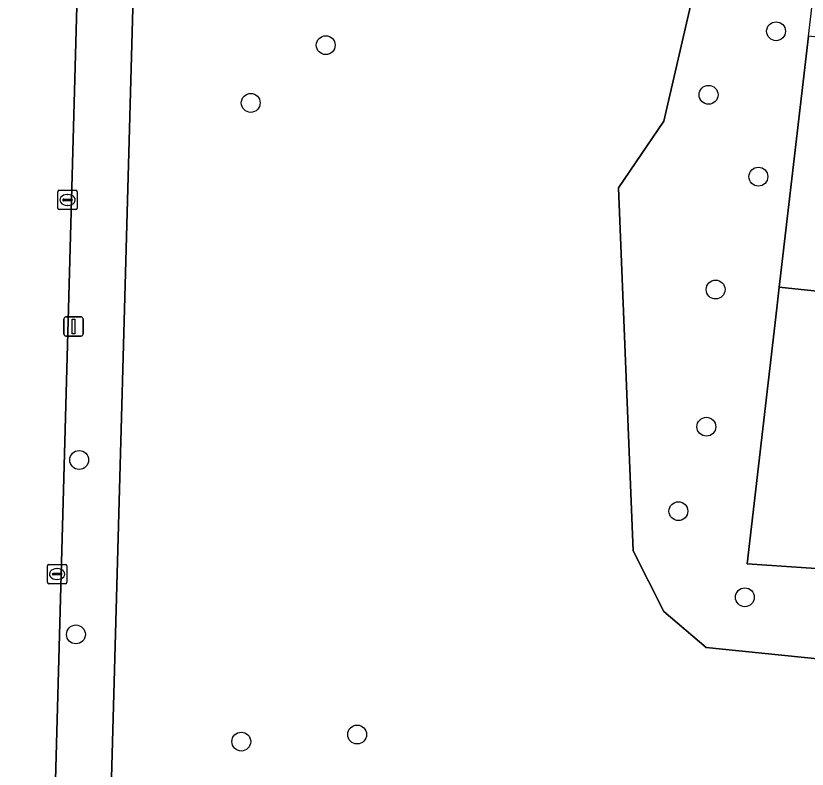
# Model space of a CAD drawing. Extents: x 162082 to 163401, y 388089 to 388636.
# Drawn here: x 162610.54 to 162651.56, y 388401.23 to 388440.29 of the extents above; entities that cross this region are included whole.
import ezdxf

# ---------------------------------------------------------------- set-up
doc = ezdxf.new("R2010")
doc.units = 0
for name, color, linetype in [('IMGEO_Boom', 7, 'Continuous'), ('IMGEO_Erf', 7, 'Continuous'), ('IMGEO_Groenvoorziening', 7, 'Continuous'), ('IMGEO_Hek', 7, 'Continuous'), ('IMGEO_Kolk', 7, 'Continuous'), ('IMGEO_Lichtmast', 7, 'Continuous'), ('IMGEO_Rijbaan_lokaal_open', 7, 'Continuous'), ('IMGEO_Voetpad_open', 7, 'Continuous')]:
    doc.layers.add(name, color=color, linetype=linetype)

msp = doc.modelspace()

# ---------------------------------------------------------------- linework, layer by layer
at = {"layer": 'IMGEO_Boom'}
for centre in [(162649.943, 388439.489), (162626.601, 388438.768), (162646.446, 388436.195), (162622.714, 388435.775), (162649.027, 388431.951), (162646.81, 388426.098), (162646.331, 388418.987), (162613.822, 388417.263), (162644.883, 388414.609), (162648.329, 388410.145), (162613.651, 388408.22), (162628.229, 388403.029), (162622.224, 388402.664)]:
    msp.add_circle(centre, 0.489, dxfattribs=at)
at = {"layer": 'IMGEO_Erf'}
msp.add_lwpolyline([(162651.629, 388439.243), (162650.112, 388426.22), (162660.763, 388425.098), (162661.092, 388428.162), (162657.883, 388428.521), (162658.281, 388431.878), (162656.173, 388432.128), (162656.942, 388438.612), (162655.703, 388438.759), (162654.664, 388438.882)], close=True, dxfattribs=at)
at = {"layer": 'IMGEO_Groenvoorziening'}
for points in [[(162644.126, 388434.828), (162645.501, 388440.815), (162646.023, 388447.547), (162644.485, 388447.593), (162638.225, 388447.732), (162638.158, 388445.286), (162622.903, 388445.646), (162623.04, 388451.445), (162637.508, 388451.108), (162638.283, 388451.097), (162638.334, 388452.575), (162635.301, 388452.645), (162635.375, 388455.782), (162621.295, 388456.151)], [(162616.993, 388451.585), (162616.687, 388443.89), (162628.149, 388443.541), (162628.179, 388444.027), (162629.108, 388444.874), (162631.26, 388444.87), (162632.163, 388443.816), (162632.044, 388441.748), (162631.021, 388440.839), (162628.985, 388440.912), (162628.049, 388441.924), (162628.068, 388442.224), (162616.651, 388442.57), (162615.456, 388399.527)], [(162683.555, 388366.062), (162687.325, 388401.532), (162688.223, 388403.834), (162685.352, 388404.424), (162683.348, 388402.877), (162680.186, 388403.156), (162674.356, 388404.682), (162646.326, 388407.539), (162644.129, 388409.402), (162642.53, 388412.546), (162641.776, 388431.377), (162644.126, 388434.828)]]:
    msp.add_lwpolyline(points, dxfattribs=at)
for points in [[(162703.619, 388453.844), (162703.613, 388453.844), (162677.318, 388454.629), (162673.534, 388454.753), (162671.689, 388430.345), (162669.742, 388430.581), (162669.404, 388427.535), (162667.227, 388427.798), (162667.173, 388427.482), (162661.092, 388428.162), (162660.763, 388425.098), (162650.112, 388426.22), (162649.986, 388425.138), (162648.442, 388411.886), (162686.158, 388409.327), (162689.064, 388408.838), (162698.446, 388407.702)], [(162651.629, 388439.243), (162652.57, 388447.331), (162647.653, 388447.498), (162646.023, 388447.547), (162645.501, 388440.815), (162644.126, 388434.828), (162641.776, 388431.377), (162642.53, 388412.546), (162644.129, 388409.402), (162646.326, 388407.539), (162674.356, 388404.682), (162680.186, 388403.156), (162683.348, 388402.877), (162685.352, 388404.424), (162688.223, 388403.834), (162689.064, 388408.838), (162686.158, 388409.327), (162648.442, 388411.886), (162649.986, 388425.138), (162650.112, 388426.22)]]:
    msp.add_lwpolyline(points, close=True, dxfattribs=at)
at = {"layer": 'IMGEO_Hek'}
for points in [[(162650.112, 388426.22), (162651.629, 388439.243)], [(162649.986, 388425.138), (162650.112, 388426.22)]]:
    msp.add_lwpolyline(points, dxfattribs=at)
at = {"layer": 'IMGEO_Kolk'}
for p, q in [((162612.715, 388430.318), (162612.715, 388431.17)), ((162612.79, 388431.244), (162613.642, 388431.244)), ((162613.203, 388431.024), (162613.228, 388431.024)), ((162613.716, 388431.17), (162613.716, 388430.318)), ((162612.974, 388430.738), (162612.974, 388430.75)), ((162613.412, 388430.701), (162613.014, 388430.701)), ((162613.017, 388430.787), (162613.415, 388430.787)), ((162613.458, 388430.75), (162613.458, 388430.738)), ((162613.642, 388430.244), (162612.79, 388430.244)), ((162613.226, 388430.464), (162613.201, 388430.464)), ((162612.178, 388410.923), (162612.178, 388411.775)), ((162612.253, 388411.849), (162613.105, 388411.849)), ((162613.179, 388411.775), (162613.179, 388410.923)), ((162612.437, 388411.343), (162612.437, 388411.355)), ((162612.875, 388411.306), (162612.477, 388411.306)), ((162612.48, 388411.392), (162612.878, 388411.392)), ((162612.666, 388411.629), (162612.691, 388411.629)), ((162612.921, 388411.355), (162612.921, 388411.343)), ((162612.689, 388411.069), (162612.664, 388411.069)), ((162613.105, 388410.849), (162612.253, 388410.849))]:
    msp.add_line(p, q, dxfattribs=at)
for points in [[(162612.715, 388430.318), (162612.715, 388431.17)], [(162612.79, 388431.244), (162613.642, 388431.244)], [(162613.716, 388431.17), (162613.716, 388430.318)], [(162613.642, 388430.244), (162612.79, 388430.244)], [(162612.178, 388410.923), (162612.178, 388411.775)], [(162612.253, 388411.849), (162613.105, 388411.849)], [(162613.179, 388411.775), (162613.179, 388410.923)], [(162613.105, 388410.849), (162612.253, 388410.849)]]:
    msp.add_lwpolyline(points, dxfattribs=at)
for centre, radius, start, end in [((162612.792, 388431.168), 0.0765, 91.552, 178.448), ((162612.792, 388431.168), 0.0765, 91.552, 178.448), ((162613.64, 388431.168), 0.0765, 1.552, 88.448), ((162613.64, 388431.168), 0.0765, 1.552, 88.448), ((162613.014, 388430.747), 0.0403, 85.8775, 175.7526), ((162613.011, 388430.737), 0.0366, 178.938, 274.7102), ((162613.415, 388430.744), 0.043, 264.8664, 352.4533), ((162613.419, 388430.749), 0.0386, 1.7309, 96.639), ((162612.792, 388430.32), 0.0765, 181.552, 268.448), ((162612.792, 388430.32), 0.0765, 181.552, 268.448), ((162613.64, 388430.32), 0.0765, 271.552, 358.448), ((162613.64, 388430.32), 0.0765, 271.552, 358.448), ((162612.255, 388411.773), 0.0765, 91.552, 178.448), ((162612.255, 388411.773), 0.0765, 91.552, 178.448), ((162613.103, 388411.773), 0.0765, 1.552, 88.448), ((162613.103, 388411.773), 0.0765, 1.552, 88.448), ((162612.477, 388411.352), 0.0403, 85.8775, 175.7526), ((162612.474, 388411.342), 0.0366, 178.938, 274.7102), ((162612.878, 388411.349), 0.043, 264.8664, 352.4533), ((162612.882, 388411.354), 0.0386, 1.7309, 96.639), ((162612.255, 388410.925), 0.0765, 181.552, 268.448), ((162612.255, 388410.925), 0.0765, 181.552, 268.448), ((162613.103, 388410.925), 0.0765, 271.552, 358.448), ((162613.103, 388410.925), 0.0765, 271.552, 358.448)]:
    msp.add_arc(centre, radius, start, end, dxfattribs=at)
for centre, major_axis, ratio, start_param, end_param in [((162613.202, 388430.744), (-0.387, 0.002), 0.722429, 4.712389, 7.853982), ((162613.227, 388430.744), (-0.39, 0.002), 0.717154, 1.570796, 4.712389), ((162612.665, 388411.349), (-0.387, 0.002), 0.722429, 4.712389, 7.853982), ((162612.69, 388411.349), (-0.39, 0.002), 0.717154, 1.570796, 4.712389)]:
    msp.add_ellipse(centre, major_axis=major_axis, ratio=ratio, start_param=start_param, end_param=end_param, dxfattribs=at)
at = {"layer": 'IMGEO_Lichtmast'}
for p, q in [((162613.031, 388423.783), (162613.031, 388424.583)), ((162613.031, 388424.583), (162613.031, 388423.783)), ((162613.131, 388424.683), (162613.921, 388424.683)), ((162613.921, 388424.683), (162613.131, 388424.683)), ((162614.021, 388424.583), (162614.021, 388423.783)), ((162614.021, 388423.783), (162614.021, 388424.583)), ((162613.921, 388423.683), (162613.131, 388423.683)), ((162613.131, 388423.683), (162613.921, 388423.683))]:
    msp.add_line(p, q, dxfattribs=at)
msp.add_lwpolyline([(162613.451, 388424.558), (162613.601, 388424.558), (162613.601, 388423.808), (162613.451, 388423.808), (162613.451, 388424.558)], dxfattribs=at)
for centre, start, end in [((162613.131, 388424.583), 90, 180), ((162613.131, 388424.583), 90, 180), ((162613.921, 388424.583), 0, 90), ((162613.921, 388424.583), 360, 90), ((162613.131, 388423.783), 180, 270), ((162613.131, 388423.783), 180, 270), ((162613.921, 388423.783), 270, 0), ((162613.921, 388423.783), 270, 0)]:
    msp.add_arc(centre, 0.1, start, end, dxfattribs=at)
at = {"layer": 'IMGEO_Rijbaan_lokaal_open'}
msp.add_lwpolyline([(162613.718, 388441.426), (162613.97, 388449.157), (162606.936, 388449.257), (162606.593, 388439.749), (162606.503, 388435.662), (162606.338, 388429.695), (162605.965, 388416.886), (162605.815, 388410.859), (162605.583, 388399.107), (162605.48, 388395.34), (162605.461, 388394.621), (162605.357, 388390.813), (162604.951, 388379.009), (162604.81, 388375.778), (162611.897, 388375.594)], close=True, dxfattribs=at)
at = {"layer": 'IMGEO_Voetpad_open'}
for points in [[(162614.059, 388453.645), (162614.056, 388452.952), (162613.97, 388449.157), (162613.718, 388441.426), (162611.897, 388375.594), (162611.867, 388374.497)], [(162614.571, 388373.394), (162614.983, 388385.568), (162615.456, 388399.527), (162616.651, 388442.57)]]:
    msp.add_lwpolyline(points, dxfattribs=at)

doc.saveas('drawing.dxf')
